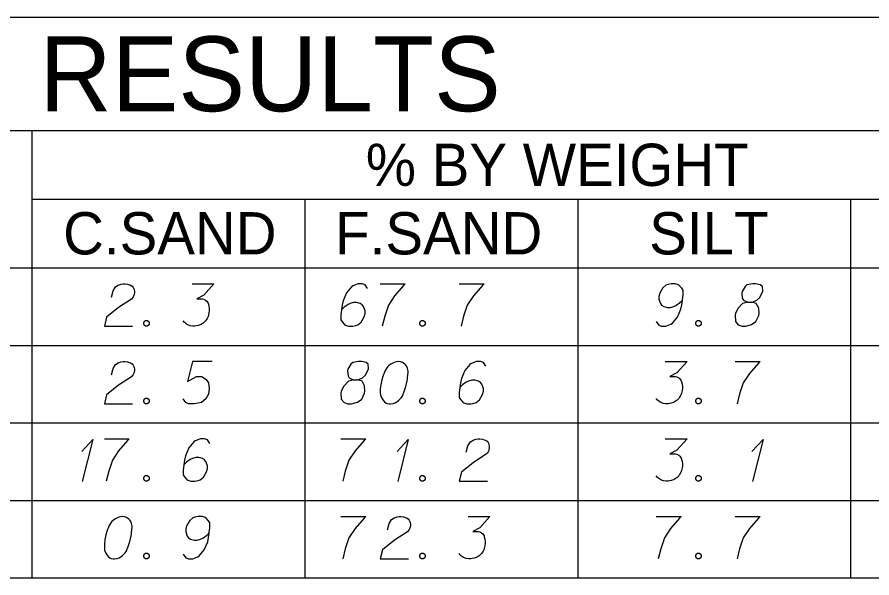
# Model space of a CAD drawing. Extents: x 2074207 to 2076812, y 516372 to 523312.
# Drawn here: x 2076524.4 to 2076621.5, y 520731.3 to 520795 of the extents above; entities that cross this region are included whole.
import ezdxf

# ---------------------------------------------------------------- set-up
doc = ezdxf.new("R2010")
doc.units = 0
for name, color, linetype in [('Prop DirtTable_ Soil Test Results - Outline (Major)', 7, 'Continuous'), ('Prop DirtTable_ Soil Test Results - Outline (Minor)', 7, 'Continuous'), ('Prop DirtTable_ Soil Test Results - Tx (Header - Large)', 7, 'Continuous'), ('Prop DirtTable_ Soil Test Results - Tx (Header - Small)', 7, 'Continuous'), ('Prop DirtTable_ Soil Test Results - Tx (Sample Data)', 7, 'Continuous')]:
    doc.layers.add(name, color=color, linetype=linetype)

msp = doc.modelspace()

# ---------------------------------------------------------------- linework, layer by layer
at = {"layer": 'Prop DirtTable_ Soil Test Results - Outline (Major)'}
for p, q in [((2076260.609, 520795.034), (2076811.903, 520795.034)), ((2076260.609, 520766.549), (2076811.903, 520766.549)), ((2076260.609, 520766.549), (2076811.903, 520766.549)), ((2076260.609, 520731.349), (2076811.903, 520731.349))]:
    msp.add_line(p, q, dxfattribs=at)
at = {"layer": 'Prop DirtTable_ Soil Test Results - Outline (Minor)'}
for p, q in [((2076260.609, 520782.149), (2076811.903, 520782.149)), ((2076526.074, 520782.149), (2076526.074, 520757.749)), ((2076526.074, 520774.349), (2076731.93, 520774.349)), ((2076557.094, 520774.349), (2076557.094, 520757.749)), ((2076588.114, 520774.349), (2076588.114, 520757.749)), ((2076619.134, 520757.749), (2076619.134, 520774.349)), ((2076260.609, 520757.749), (2076811.903, 520757.749)), ((2076260.609, 520757.749), (2076811.903, 520757.749)), ((2076526.074, 520757.749), (2076526.074, 520748.949)), ((2076557.094, 520757.749), (2076557.094, 520748.949)), ((2076588.114, 520757.749), (2076588.114, 520748.949)), ((2076619.134, 520748.949), (2076619.134, 520757.749)), ((2076260.609, 520748.949), (2076811.903, 520748.949)), ((2076260.609, 520748.949), (2076811.903, 520748.949)), ((2076526.074, 520748.949), (2076526.074, 520740.149)), ((2076557.094, 520748.949), (2076557.094, 520740.149)), ((2076588.114, 520748.949), (2076588.114, 520740.149)), ((2076619.134, 520740.149), (2076619.134, 520748.949)), ((2076260.609, 520740.149), (2076811.903, 520740.149)), ((2076260.609, 520740.149), (2076811.903, 520740.149)), ((2076526.074, 520740.149), (2076526.074, 520731.349)), ((2076557.094, 520740.149), (2076557.094, 520731.349)), ((2076588.114, 520740.149), (2076588.114, 520731.349)), ((2076619.134, 520731.349), (2076619.134, 520740.149)), ((2076260.609, 520731.349), (2076811.903, 520731.349))]:
    msp.add_line(p, q, dxfattribs=at)
at = {"layer": 'Prop DirtTable_ Soil Test Results - Tx (Sample Data)'}
for points in [[(2076535.113, 520763.218), (2076535.289, 520763.936), (2076535.572, 520764.39), (2076535.889, 520764.579), (2076536.207, 520764.692), (2076536.454, 520764.73), (2076536.63, 520764.73), (2076536.947, 520764.692), (2076537.159, 520764.617), (2076537.265, 520764.579), (2076537.477, 520764.465), (2076537.582, 520764.314), (2076537.653, 520764.163), (2076537.688, 520764.05), (2076537.723, 520763.899), (2076537.723, 520763.71), (2076537.688, 520763.521), (2076537.653, 520763.407), (2076537.582, 520763.256), (2076537.477, 520763.105), (2076537.371, 520762.991), (2076535.924, 520762.047), (2076534.549, 520760.95), (2076534.302, 520759.93), (2076537.512, 520759.93)], [(2076544.285, 520764.73), (2076546.754, 520764.73), (2076545.59, 520763.445), (2076544.814, 520763.029), (2076545.449, 520763.029), (2076545.59, 520762.991), (2076545.66, 520762.954), (2076545.731, 520762.916), (2076545.802, 520762.878), (2076545.943, 520762.765), (2076546.013, 520762.651), (2076546.084, 520762.538), (2076546.119, 520762.425), (2076546.19, 520762.16), (2076546.225, 520761.933), (2076546.225, 520761.82), (2076546.225, 520761.669), (2076546.19, 520761.442), (2076546.154, 520761.291), (2076546.119, 520761.139), (2076546.084, 520761.026), (2076546.049, 520760.95), (2076546.013, 520760.875), (2076545.978, 520760.799), (2076545.907, 520760.686), (2076545.802, 520760.535), (2076545.696, 520760.421), (2076545.625, 520760.346), (2076545.519, 520760.27), (2076545.414, 520760.195), (2076545.272, 520760.119), (2076545.202, 520760.081), (2076544.955, 520760.006), (2076544.743, 520759.968), (2076544.602, 520759.93), (2076544.355, 520759.93), (2076544.073, 520759.968), (2076543.967, 520760.006), (2076543.861, 520760.043), (2076543.756, 520760.081), (2076543.65, 520760.157), (2076543.544, 520760.232), (2076543.368, 520760.384), (2076543.262, 520760.535)], [(2076564.215, 520764.201), (2076563.933, 520764.617), (2076563.616, 520764.73), (2076563.122, 520764.73), (2076562.769, 520764.579), (2076562.558, 520764.503), (2076562.381, 520764.39), (2076561.817, 520763.71), (2076561.429, 520762.802), (2076561.323, 520762.311), (2076561.182, 520761.215), (2076561.182, 520760.648), (2076561.323, 520760.421), (2076561.605, 520760.119), (2076561.711, 520760.043), (2076562.064, 520759.93), (2076562.522, 520759.93), (2076562.875, 520760.006), (2076563.122, 520760.081), (2076563.475, 520760.384), (2076563.827, 520760.988), (2076563.933, 520761.366), (2076563.933, 520761.669), (2076563.757, 520762.16), (2076563.616, 520762.349), (2076563.369, 520762.5), (2076562.946, 520762.613), (2076562.628, 520762.613), (2076562.24, 520762.5), (2076561.993, 520762.387), (2076561.57, 520762.084), (2076561.358, 520761.895), (2076561.252, 520761.782)], [(2076565.662, 520764.73), (2076568.484, 520764.73), (2076568.307, 520764.541), (2076567.284, 520763.369), (2076566.579, 520762.311), (2076566.156, 520761.064), (2076565.873, 520759.93)], [(2076574.622, 520764.73), (2076577.444, 520764.73), (2076577.267, 520764.541), (2076576.244, 520763.369), (2076575.539, 520762.311), (2076575.116, 520761.064), (2076574.833, 520759.93)], [(2076597.022, 520760.459), (2076597.304, 520760.043), (2076597.621, 520759.93), (2076598.115, 520759.93), (2076598.468, 520760.081), (2076598.68, 520760.157), (2076598.856, 520760.27), (2076599.42, 520760.95), (2076599.809, 520761.858), (2076599.914, 520762.349), (2076600.055, 520763.445), (2076600.055, 520764.012), (2076599.914, 520764.239), (2076599.632, 520764.541), (2076599.526, 520764.617), (2076599.174, 520764.73), (2076598.715, 520764.73), (2076598.362, 520764.654), (2076598.115, 520764.579), (2076597.763, 520764.276), (2076597.41, 520763.672), (2076597.304, 520763.294), (2076597.304, 520762.991), (2076597.48, 520762.5), (2076597.621, 520762.311), (2076597.868, 520762.16), (2076598.292, 520762.047), (2076598.609, 520762.047), (2076598.997, 520762.16), (2076599.244, 520762.273), (2076599.667, 520762.576), (2076599.879, 520762.765), (2076599.985, 520762.878)], [(2076607.393, 520762.651), (2076607.887, 520762.651), (2076608.028, 520762.689), (2076608.451, 520762.878), (2076608.769, 520763.18), (2076609.121, 520763.899), (2076609.086, 520764.428), (2076608.839, 520764.617), (2076608.345, 520764.73), (2076607.992, 520764.73), (2076607.322, 520764.617), (2076607.111, 520764.428), (2076606.758, 520763.861), (2076606.723, 520763.672), (2076606.793, 520763.105), (2076606.934, 520762.878), (2076607.393, 520762.651), (2076606.828, 520762.5), (2076606.299, 520761.933), (2076606.017, 520761.366), (2076605.982, 520761.177), (2076606.017, 520760.459), (2076606.335, 520760.081), (2076606.758, 520759.93), (2076607.181, 520759.93), (2076607.851, 520760.119), (2076608.345, 520760.459), (2076608.663, 520761.139), (2076608.698, 520761.366), (2076608.663, 520761.971), (2076608.38, 520762.5), (2076607.887, 520762.651)], [(2076538.993, 520760.573), (2076539.17, 520760.573), (2076539.276, 520760.497), (2076539.381, 520760.346), (2076539.381, 520760.157), (2076539.276, 520760.006), (2076539.17, 520759.93), (2076538.993, 520759.93), (2076538.888, 520760.006), (2076538.782, 520760.157), (2076538.782, 520760.346), (2076538.888, 520760.497), (2076538.993, 520760.573)], [(2076570.353, 520760.573), (2076570.53, 520760.573), (2076570.636, 520760.497), (2076570.741, 520760.346), (2076570.741, 520760.157), (2076570.636, 520760.006), (2076570.53, 520759.93), (2076570.353, 520759.93), (2076570.248, 520760.006), (2076570.142, 520760.157), (2076570.142, 520760.346), (2076570.248, 520760.497), (2076570.353, 520760.573)], [(2076601.713, 520760.573), (2076601.89, 520760.573), (2076601.996, 520760.497), (2076602.101, 520760.346), (2076602.101, 520760.157), (2076601.996, 520760.006), (2076601.89, 520759.93), (2076601.713, 520759.93), (2076601.608, 520760.006), (2076601.502, 520760.157), (2076601.502, 520760.346), (2076601.608, 520760.497), (2076601.713, 520760.573)], [(2076535.113, 520754.418), (2076535.289, 520755.136), (2076535.572, 520755.59), (2076535.889, 520755.779), (2076536.207, 520755.892), (2076536.454, 520755.93), (2076536.63, 520755.93), (2076536.947, 520755.892), (2076537.159, 520755.817), (2076537.265, 520755.779), (2076537.477, 520755.665), (2076537.582, 520755.514), (2076537.653, 520755.363), (2076537.688, 520755.25), (2076537.723, 520755.099), (2076537.723, 520754.91), (2076537.688, 520754.721), (2076537.653, 520754.607), (2076537.582, 520754.456), (2076537.477, 520754.305), (2076537.371, 520754.191), (2076535.924, 520753.247), (2076534.549, 520752.15), (2076534.302, 520751.13), (2076537.512, 520751.13)], [(2076546.542, 520755.93), (2076544.32, 520755.93), (2076543.756, 520753.662), (2076544.779, 520754.229), (2076545.378, 520754.229), (2076545.872, 520753.889), (2076546.154, 520753.511), (2076546.225, 520752.869), (2076546.119, 520752.226), (2076545.837, 520751.697), (2076545.343, 520751.281), (2076544.496, 520751.13), (2076543.861, 520751.13), (2076543.544, 520751.281), (2076543.262, 520751.697)], [(2076562.593, 520753.851), (2076563.087, 520753.851), (2076563.228, 520753.889), (2076563.651, 520754.078), (2076563.969, 520754.38), (2076564.321, 520755.099), (2076564.286, 520755.628), (2076564.039, 520755.817), (2076563.545, 520755.93), (2076563.192, 520755.93), (2076562.522, 520755.817), (2076562.311, 520755.628), (2076561.958, 520755.061), (2076561.923, 520754.872), (2076561.993, 520754.305), (2076562.134, 520754.078), (2076562.593, 520753.851), (2076562.028, 520753.7), (2076561.499, 520753.133), (2076561.217, 520752.566), (2076561.182, 520752.377), (2076561.217, 520751.659), (2076561.535, 520751.281), (2076561.958, 520751.13), (2076562.381, 520751.13), (2076563.051, 520751.319), (2076563.545, 520751.659), (2076563.863, 520752.339), (2076563.898, 520752.566), (2076563.863, 520753.171), (2076563.58, 520753.7), (2076563.087, 520753.851)], [(2076567.778, 520755.93), (2076567.708, 520755.93), (2076567.496, 520755.892), (2076567.355, 520755.854), (2076567.249, 520755.817), (2076567.073, 520755.741), (2076566.861, 520755.628), (2076566.685, 520755.514), (2076566.508, 520755.363), (2076566.403, 520755.212), (2076566.297, 520755.023), (2076566.191, 520754.834), (2076566.085, 520754.607), (2076566.015, 520754.456), (2076565.944, 520754.229), (2076565.838, 520753.851), (2076565.732, 520753.284), (2076565.662, 520752.831), (2076565.662, 520752.415), (2076565.697, 520752.113), (2076565.838, 520751.773), (2076565.944, 520751.584), (2076566.12, 520751.357), (2076566.332, 520751.206), (2076566.438, 520751.168), (2076566.649, 520751.13), (2076566.826, 520751.13), (2076567.108, 520751.168), (2076567.355, 520751.243), (2076567.531, 520751.357), (2076567.778, 520751.546), (2076567.884, 520751.659), (2076568.025, 520751.81), (2076568.131, 520751.962), (2076568.202, 520752.075), (2076568.272, 520752.264), (2076568.307, 520752.339), (2076568.378, 520752.528), (2076568.449, 520752.755), (2076568.519, 520752.982), (2076568.554, 520753.133), (2076568.59, 520753.247), (2076568.625, 520753.398), (2076568.695, 520753.738), (2076568.731, 520753.927), (2076568.766, 520754.116), (2076568.801, 520754.38), (2076568.837, 520754.721), (2076568.837, 520754.834), (2076568.801, 520754.985), (2076568.766, 520755.136), (2076568.66, 520755.363), (2076568.554, 520755.514), (2076568.449, 520755.628), (2076568.307, 520755.741), (2076568.166, 520755.817), (2076568.06, 520755.854), (2076567.955, 520755.892), (2076567.778, 520755.93)], [(2076577.655, 520755.401), (2076577.373, 520755.817), (2076577.056, 520755.93), (2076576.562, 520755.93), (2076576.209, 520755.779), (2076575.998, 520755.703), (2076575.821, 520755.59), (2076575.257, 520754.91), (2076574.869, 520754.002), (2076574.763, 520753.511), (2076574.622, 520752.415), (2076574.622, 520751.848), (2076574.763, 520751.621), (2076575.045, 520751.319), (2076575.151, 520751.243), (2076575.504, 520751.13), (2076575.962, 520751.13), (2076576.315, 520751.206), (2076576.562, 520751.281), (2076576.915, 520751.584), (2076577.267, 520752.188), (2076577.373, 520752.566), (2076577.373, 520752.869), (2076577.197, 520753.36), (2076577.056, 520753.549), (2076576.809, 520753.7), (2076576.386, 520753.813), (2076576.068, 520753.813), (2076575.68, 520753.7), (2076575.433, 520753.587), (2076575.01, 520753.284), (2076574.798, 520753.095), (2076574.692, 520752.982)], [(2076598.045, 520755.93), (2076600.514, 520755.93), (2076599.35, 520754.645), (2076598.574, 520754.229), (2076599.209, 520754.229), (2076599.35, 520754.191), (2076599.42, 520754.154), (2076599.491, 520754.116), (2076599.562, 520754.078), (2076599.703, 520753.965), (2076599.773, 520753.851), (2076599.844, 520753.738), (2076599.879, 520753.625), (2076599.95, 520753.36), (2076599.985, 520753.133), (2076599.985, 520753.02), (2076599.985, 520752.869), (2076599.95, 520752.642), (2076599.914, 520752.491), (2076599.879, 520752.339), (2076599.844, 520752.226), (2076599.809, 520752.15), (2076599.773, 520752.075), (2076599.738, 520751.999), (2076599.667, 520751.886), (2076599.562, 520751.735), (2076599.456, 520751.621), (2076599.385, 520751.546), (2076599.279, 520751.47), (2076599.174, 520751.395), (2076599.032, 520751.319), (2076598.962, 520751.281), (2076598.715, 520751.206), (2076598.503, 520751.168), (2076598.362, 520751.13), (2076598.115, 520751.13), (2076597.833, 520751.168), (2076597.727, 520751.206), (2076597.621, 520751.243), (2076597.516, 520751.281), (2076597.41, 520751.357), (2076597.304, 520751.432), (2076597.128, 520751.584), (2076597.022, 520751.735)], [(2076605.982, 520755.93), (2076608.804, 520755.93), (2076608.627, 520755.741), (2076607.604, 520754.569), (2076606.899, 520753.511), (2076606.476, 520752.264), (2076606.193, 520751.13)], [(2076538.993, 520751.773), (2076539.17, 520751.773), (2076539.276, 520751.697), (2076539.381, 520751.546), (2076539.381, 520751.357), (2076539.276, 520751.206), (2076539.17, 520751.13), (2076538.993, 520751.13), (2076538.888, 520751.206), (2076538.782, 520751.357), (2076538.782, 520751.546), (2076538.888, 520751.697), (2076538.993, 520751.773)], [(2076570.353, 520751.773), (2076570.53, 520751.773), (2076570.636, 520751.697), (2076570.741, 520751.546), (2076570.741, 520751.357), (2076570.636, 520751.206), (2076570.53, 520751.13), (2076570.353, 520751.13), (2076570.248, 520751.206), (2076570.142, 520751.357), (2076570.142, 520751.546), (2076570.248, 520751.697), (2076570.353, 520751.773)], [(2076601.713, 520751.773), (2076601.89, 520751.773), (2076601.996, 520751.697), (2076602.101, 520751.546), (2076602.101, 520751.357), (2076601.996, 520751.206), (2076601.89, 520751.13), (2076601.713, 520751.13), (2076601.608, 520751.206), (2076601.502, 520751.357), (2076601.502, 520751.546), (2076601.608, 520751.697), (2076601.713, 520751.773)], [(2076534.302, 520747.13), (2076537.124, 520747.13), (2076536.947, 520746.941), (2076535.924, 520745.769), (2076535.219, 520744.711), (2076534.796, 520743.464), (2076534.513, 520742.33)], [(2076546.295, 520746.601), (2076546.013, 520747.017), (2076545.696, 520747.13), (2076545.202, 520747.13), (2076544.849, 520746.979), (2076544.638, 520746.903), (2076544.461, 520746.79), (2076543.897, 520746.11), (2076543.509, 520745.202), (2076543.403, 520744.711), (2076543.262, 520743.615), (2076543.262, 520743.048), (2076543.403, 520742.821), (2076543.685, 520742.519), (2076543.791, 520742.443), (2076544.144, 520742.33), (2076544.602, 520742.33), (2076544.955, 520742.406), (2076545.202, 520742.481), (2076545.555, 520742.784), (2076545.907, 520743.388), (2076546.013, 520743.766), (2076546.013, 520744.069), (2076545.837, 520744.56), (2076545.696, 520744.749), (2076545.449, 520744.9), (2076545.026, 520745.013), (2076544.708, 520745.013), (2076544.32, 520744.9), (2076544.073, 520744.787), (2076543.65, 520744.484), (2076543.438, 520744.295), (2076543.332, 520744.182)], [(2076561.182, 520747.13), (2076564.004, 520747.13), (2076563.827, 520746.941), (2076562.804, 520745.769), (2076562.099, 520744.711), (2076561.676, 520743.464), (2076561.393, 520742.33)], [(2076575.433, 520745.618), (2076575.609, 520746.336), (2076575.892, 520746.79), (2076576.209, 520746.979), (2076576.527, 520747.092), (2076576.774, 520747.13), (2076576.95, 520747.13), (2076577.267, 520747.092), (2076577.479, 520747.017), (2076577.585, 520746.979), (2076577.797, 520746.865), (2076577.902, 520746.714), (2076577.973, 520746.563), (2076578.008, 520746.45), (2076578.043, 520746.299), (2076578.043, 520746.11), (2076578.008, 520745.921), (2076577.973, 520745.807), (2076577.902, 520745.656), (2076577.797, 520745.505), (2076577.691, 520745.391), (2076576.244, 520744.447), (2076574.869, 520743.35), (2076574.622, 520742.33), (2076577.832, 520742.33)], [(2076598.045, 520747.13), (2076600.514, 520747.13), (2076599.35, 520745.845), (2076598.574, 520745.429), (2076599.209, 520745.429), (2076599.35, 520745.391), (2076599.42, 520745.354), (2076599.491, 520745.316), (2076599.562, 520745.278), (2076599.703, 520745.165), (2076599.773, 520745.051), (2076599.844, 520744.938), (2076599.879, 520744.825), (2076599.95, 520744.56), (2076599.985, 520744.333), (2076599.985, 520744.22), (2076599.985, 520744.069), (2076599.95, 520743.842), (2076599.914, 520743.691), (2076599.879, 520743.539), (2076599.844, 520743.426), (2076599.809, 520743.35), (2076599.773, 520743.275), (2076599.738, 520743.199), (2076599.667, 520743.086), (2076599.562, 520742.935), (2076599.456, 520742.821), (2076599.385, 520742.746), (2076599.279, 520742.67), (2076599.174, 520742.595), (2076599.032, 520742.519), (2076598.962, 520742.481), (2076598.715, 520742.406), (2076598.503, 520742.368), (2076598.362, 520742.33), (2076598.115, 520742.33), (2076597.833, 520742.368), (2076597.727, 520742.406), (2076597.621, 520742.443), (2076597.516, 520742.481), (2076597.41, 520742.557), (2076597.304, 520742.632), (2076597.128, 520742.784), (2076597.022, 520742.935)], [(2076531.727, 520745.694), (2076532.997, 520747.054), (2076531.797, 520742.292)], [(2076567.567, 520745.694), (2076568.837, 520747.054), (2076567.637, 520742.292)], [(2076607.887, 520745.694), (2076609.157, 520747.054), (2076607.957, 520742.292)], [(2076538.993, 520742.973), (2076539.17, 520742.973), (2076539.276, 520742.897), (2076539.381, 520742.746), (2076539.381, 520742.557), (2076539.276, 520742.406), (2076539.17, 520742.33), (2076538.993, 520742.33), (2076538.888, 520742.406), (2076538.782, 520742.557), (2076538.782, 520742.746), (2076538.888, 520742.897), (2076538.993, 520742.973)], [(2076570.353, 520742.973), (2076570.53, 520742.973), (2076570.636, 520742.897), (2076570.741, 520742.746), (2076570.741, 520742.557), (2076570.636, 520742.406), (2076570.53, 520742.33), (2076570.353, 520742.33), (2076570.248, 520742.406), (2076570.142, 520742.557), (2076570.142, 520742.746), (2076570.248, 520742.897), (2076570.353, 520742.973)], [(2076601.713, 520742.973), (2076601.89, 520742.973), (2076601.996, 520742.897), (2076602.101, 520742.746), (2076602.101, 520742.557), (2076601.996, 520742.406), (2076601.89, 520742.33), (2076601.713, 520742.33), (2076601.608, 520742.406), (2076601.502, 520742.557), (2076601.502, 520742.746), (2076601.608, 520742.897), (2076601.713, 520742.973)], [(2076536.418, 520738.33), (2076536.348, 520738.33), (2076536.136, 520738.292), (2076535.995, 520738.254), (2076535.889, 520738.217), (2076535.713, 520738.141), (2076535.501, 520738.028), (2076535.325, 520737.914), (2076535.148, 520737.763), (2076535.043, 520737.612), (2076534.937, 520737.423), (2076534.831, 520737.234), (2076534.725, 520737.007), (2076534.655, 520736.856), (2076534.584, 520736.629), (2076534.478, 520736.251), (2076534.372, 520735.684), (2076534.302, 520735.231), (2076534.302, 520734.815), (2076534.337, 520734.513), (2076534.478, 520734.173), (2076534.584, 520733.984), (2076534.76, 520733.757), (2076534.972, 520733.606), (2076535.078, 520733.568), (2076535.289, 520733.53), (2076535.466, 520733.53), (2076535.748, 520733.568), (2076535.995, 520733.643), (2076536.171, 520733.757), (2076536.418, 520733.946), (2076536.524, 520734.059), (2076536.665, 520734.21), (2076536.771, 520734.362), (2076536.842, 520734.475), (2076536.912, 520734.664), (2076536.947, 520734.739), (2076537.018, 520734.928), (2076537.089, 520735.155), (2076537.159, 520735.382), (2076537.194, 520735.533), (2076537.23, 520735.647), (2076537.265, 520735.798), (2076537.335, 520736.138), (2076537.371, 520736.327), (2076537.406, 520736.516), (2076537.441, 520736.78), (2076537.477, 520737.121), (2076537.477, 520737.234), (2076537.441, 520737.385), (2076537.406, 520737.536), (2076537.3, 520737.763), (2076537.194, 520737.914), (2076537.089, 520738.028), (2076536.947, 520738.141), (2076536.806, 520738.217), (2076536.7, 520738.254), (2076536.595, 520738.292), (2076536.418, 520738.33)], [(2076543.262, 520734.059), (2076543.544, 520733.643), (2076543.861, 520733.53), (2076544.355, 520733.53), (2076544.708, 520733.681), (2076544.92, 520733.757), (2076545.096, 520733.87), (2076545.66, 520734.55), (2076546.049, 520735.458), (2076546.154, 520735.949), (2076546.295, 520737.045), (2076546.295, 520737.612), (2076546.154, 520737.839), (2076545.872, 520738.141), (2076545.766, 520738.217), (2076545.414, 520738.33), (2076544.955, 520738.33), (2076544.602, 520738.254), (2076544.355, 520738.179), (2076544.003, 520737.876), (2076543.65, 520737.272), (2076543.544, 520736.894), (2076543.544, 520736.591), (2076543.72, 520736.1), (2076543.861, 520735.911), (2076544.108, 520735.76), (2076544.532, 520735.647), (2076544.849, 520735.647), (2076545.237, 520735.76), (2076545.484, 520735.873), (2076545.907, 520736.176), (2076546.119, 520736.365), (2076546.225, 520736.478)], [(2076561.182, 520738.33), (2076564.004, 520738.33), (2076563.827, 520738.141), (2076562.804, 520736.969), (2076562.099, 520735.911), (2076561.676, 520734.664), (2076561.393, 520733.53)], [(2076566.473, 520736.818), (2076566.649, 520737.536), (2076566.932, 520737.99), (2076567.249, 520738.179), (2076567.567, 520738.292), (2076567.814, 520738.33), (2076567.99, 520738.33), (2076568.307, 520738.292), (2076568.519, 520738.217), (2076568.625, 520738.179), (2076568.837, 520738.065), (2076568.942, 520737.914), (2076569.013, 520737.763), (2076569.048, 520737.65), (2076569.083, 520737.499), (2076569.083, 520737.31), (2076569.048, 520737.121), (2076569.013, 520737.007), (2076568.942, 520736.856), (2076568.837, 520736.705), (2076568.731, 520736.591), (2076567.284, 520735.647), (2076565.909, 520734.55), (2076565.662, 520733.53), (2076568.872, 520733.53)], [(2076575.645, 520738.33), (2076578.114, 520738.33), (2076576.95, 520737.045), (2076576.174, 520736.629), (2076576.809, 520736.629), (2076576.95, 520736.591), (2076577.02, 520736.554), (2076577.091, 520736.516), (2076577.162, 520736.478), (2076577.303, 520736.365), (2076577.373, 520736.251), (2076577.444, 520736.138), (2076577.479, 520736.025), (2076577.55, 520735.76), (2076577.585, 520735.533), (2076577.585, 520735.42), (2076577.585, 520735.269), (2076577.55, 520735.042), (2076577.514, 520734.891), (2076577.479, 520734.739), (2076577.444, 520734.626), (2076577.409, 520734.55), (2076577.373, 520734.475), (2076577.338, 520734.399), (2076577.267, 520734.286), (2076577.162, 520734.135), (2076577.056, 520734.021), (2076576.985, 520733.946), (2076576.879, 520733.87), (2076576.774, 520733.795), (2076576.632, 520733.719), (2076576.562, 520733.681), (2076576.315, 520733.606), (2076576.103, 520733.568), (2076575.962, 520733.53), (2076575.715, 520733.53), (2076575.433, 520733.568), (2076575.327, 520733.606), (2076575.221, 520733.643), (2076575.116, 520733.681), (2076575.01, 520733.757), (2076574.904, 520733.832), (2076574.728, 520733.984), (2076574.622, 520734.135)], [(2076597.022, 520738.33), (2076599.844, 520738.33), (2076599.667, 520738.141), (2076598.644, 520736.969), (2076597.939, 520735.911), (2076597.516, 520734.664), (2076597.233, 520733.53)], [(2076605.982, 520738.33), (2076608.804, 520738.33), (2076608.627, 520738.141), (2076607.604, 520736.969), (2076606.899, 520735.911), (2076606.476, 520734.664), (2076606.193, 520733.53)], [(2076538.993, 520734.173), (2076539.17, 520734.173), (2076539.276, 520734.097), (2076539.381, 520733.946), (2076539.381, 520733.757), (2076539.276, 520733.606), (2076539.17, 520733.53), (2076538.993, 520733.53), (2076538.888, 520733.606), (2076538.782, 520733.757), (2076538.782, 520733.946), (2076538.888, 520734.097), (2076538.993, 520734.173)], [(2076570.353, 520734.173), (2076570.53, 520734.173), (2076570.636, 520734.097), (2076570.741, 520733.946), (2076570.741, 520733.757), (2076570.636, 520733.606), (2076570.53, 520733.53), (2076570.353, 520733.53), (2076570.248, 520733.606), (2076570.142, 520733.757), (2076570.142, 520733.946), (2076570.248, 520734.097), (2076570.353, 520734.173)], [(2076601.713, 520734.173), (2076601.89, 520734.173), (2076601.996, 520734.097), (2076602.101, 520733.946), (2076602.101, 520733.757), (2076601.996, 520733.606), (2076601.89, 520733.53), (2076601.713, 520733.53), (2076601.608, 520733.606), (2076601.502, 520733.757), (2076601.502, 520733.946), (2076601.608, 520734.097), (2076601.713, 520734.173)]]:
    msp.add_lwpolyline(points, dxfattribs=at)

# ---------------------------------------------------------------- texts
at = {"layer": 'Prop DirtTable_ Soil Test Results - Tx (Header - Large)'}
msp.add_text('SOIL TEST RESULTS', height=8.50001, dxfattribs=at).set_placement((2076465.656, 520784.342))
at = {"layer": 'Prop DirtTable_ Soil Test Results - Tx (Header - Small)'}
for s, height, p in [('% BY WEIGHT', 4.79998, (2076564.009, 520775.859)), ('C.SAND', 4.8, (2076529.618, 520768.084)), ('F.SAND', 4.8, (2076560.529, 520768.084)), ('SILT', 4.8, (2076596.215, 520768.084))]:
    msp.add_text(s, height=height, dxfattribs=at).set_placement(p)

doc.saveas('drawing.dxf')
